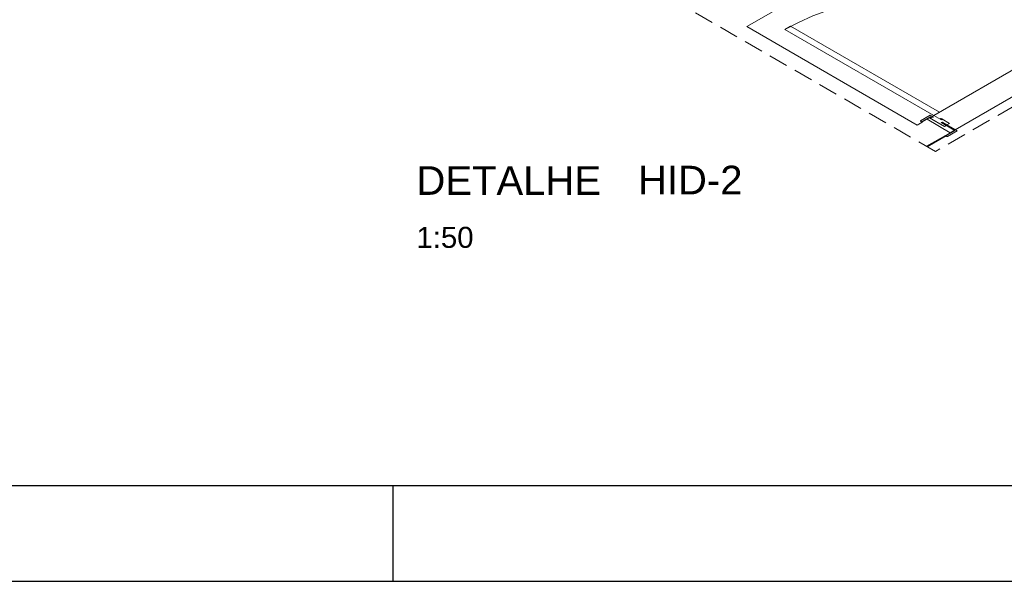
# Model space of a CAD drawing. Header units: millimetres. Extents: x 567 to 934, y -1 to 364.
# Tile 747 of 1056: x 742 to 752, y 121 to 127. Entities that reach past the tile are written whole.
import ezdxf

# ---------------------------------------------------------------- set-up
doc = ezdxf.new("R2010")
doc.units = ezdxf.units.MM
doc.header["$MEASUREMENT"] = 0
doc.linetypes.add('JIS_02_2.0', pattern=[0.3, 0.2, -0.1])
doc.linetypes.add('NULL', pattern=[0])
doc.layers.get('0').update_dxf_attribs({"lineweight": 18})
doc.layers.add('ARQ FINA', color=8, linetype='Continuous')
doc.layers.add('FOLHA_PADRÃO', color=7, linetype='Continuous')
doc.layers.add('DI-Área do detalhe', color=10, linetype='JIS_02_2.0', lineweight=0)
doc.layers.add('Textos', color=7, linetype='Continuous', lineweight=9)
doc.styles.add('Arial', font='arial.ttf')
doc.styles.add('ArialBlack', font='txt')

# ---------------------------------------------------------------- blocks, each defined once
blk = doc.blocks.new('A1EST. 1500')
at = {"layer": 'FOLHA_PADRÃO', "color": 1, "linetype": 'Continuous'}
for p, q in [((23.5, 0), (23.5, 1)), ((0, 0), (150.008, 0))]:
    blk.add_line(p, q, dxfattribs=at)
at = {"layer": 'FOLHA_PADRÃO', "color": 6, "linetype": 'Continuous'}
blk.add_lwpolyline([(149, 58.4), (149, 1), (1, 1), (1, 58.4), (149, 58.4)], dxfattribs=at)

msp = doc.modelspace()

# ---------------------------------------------------------------- linework, layer by layer
at = {"layer": 'ARQ FINA', "lineweight": 5}
for p, q in [((749.458, 126.953), (752.142, 128.503)), ((751.242, 125.923), (749.458, 126.953)), ((749.917, 126.958), (749.856, 126.923)), ((749.856, 126.923), (751.415, 126.023)), ((751.475, 126.058), (749.917, 126.958)), ((751.415, 126.023), (752.974, 126.923)), ((753.233, 126.793), (751.641, 125.874)), ((751.415, 126.023), (751.475, 126.058)), ((751.378, 126.026), (751.277, 125.968)), ((751.277, 125.964), (751.294, 125.954)), ((751.294, 125.954), (751.296, 125.955)), ((751.346, 125.983), (751.296, 125.955)), ((751.296, 125.955), (751.298, 125.963)), ((751.298, 125.963), (751.377, 126.008)), ((751.346, 125.983), (751.371, 125.998)), ((751.588, 125.843), (751.346, 125.983)), ((751.383, 126.005), (751.371, 125.998)), ((751.371, 125.998), (751.527, 125.908)), ((751.377, 126.008), (751.383, 126.005)), ((751.397, 125.997), (751.377, 126.008)), ((751.398, 126.014), (751.378, 126.026)), ((751.412, 126.006), (751.397, 125.997)), ((751.415, 126.023), (751.398, 126.014)), ((751.412, 126.006), (751.398, 126.014)), ((751.488, 125.981), (751.415, 126.023)), ((751.482, 125.985), (751.488, 125.981)), ((751.5, 125.987), (751.488, 125.981)), ((751.488, 125.981), (751.492, 125.983)), ((751.492, 125.983), (751.499, 125.979)), ((751.5, 125.987), (751.493, 125.991)), ((751.496, 125.985), (751.5, 125.987)), ((751.503, 125.981), (751.496, 125.985)), ((751.499, 125.979), (751.503, 125.981)), ((751.582, 125.94), (751.5, 125.987)), ((751.294, 125.954), (751.242, 125.923)), ((751.502, 125.954), (751.492, 125.948)), ((751.492, 125.948), (751.636, 125.865)), ((751.499, 125.944), (751.509, 125.95)), ((751.544, 125.918), (751.499, 125.944)), ((751.662, 125.862), (751.502, 125.954)), ((751.509, 125.95), (751.554, 125.924)), ((751.527, 125.908), (751.544, 125.918)), ((751.636, 125.865), (751.552, 125.816)), ((751.554, 125.924), (751.582, 125.94)), ((751.561, 125.804), (751.662, 125.862)), ((751.631, 125.868), (751.588, 125.843)), ((751.34, 125.7), (751.537, 125.814)), ((751.348, 125.695), (751.546, 125.809)), ((751.539, 125.815), (751.537, 125.814)), ((751.537, 125.814), (751.554, 125.804)), ((751.539, 125.815), (751.588, 125.843)), ((751.552, 125.816), (751.539, 125.815)), ((751.571, 125.833), (751.576, 125.83))]:
    msp.add_line(p, q, dxfattribs=at)
for points in [[(752.974, 126.923), (752.832, 126.998), (752.679, 127.066), (752.517, 127.126), (752.346, 127.177), (752.169, 127.219), (751.985, 127.253), (751.798, 127.277), (751.607, 127.291), (751.415, 127.296), (751.223, 127.291), (751.032, 127.277), (750.844, 127.253), (750.661, 127.219), (750.483, 127.177), (750.313, 127.126), (750.15, 127.066), (749.998, 126.998), (749.856, 126.923)], [(751.277, 125.968), (751.277, 125.968), (751.277, 125.967), (751.276, 125.967), (751.276, 125.967), (751.276, 125.967), (751.276, 125.967), (751.276, 125.966), (751.276, 125.966), (751.276, 125.966), (751.276, 125.966), (751.276, 125.965), (751.276, 125.965), (751.276, 125.965), (751.276, 125.965), (751.276, 125.964), (751.277, 125.964), (751.277, 125.964), (751.277, 125.964)], [(751.493, 125.991), (751.491, 125.991), (751.49, 125.99), (751.488, 125.99), (751.486, 125.989), (751.485, 125.988), (751.484, 125.988), (751.483, 125.987), (751.482, 125.986), (751.482, 125.985)], [(751.554, 125.804), (751.555, 125.804), (751.556, 125.803), (751.556, 125.803), (751.557, 125.803), (751.558, 125.803), (751.559, 125.803), (751.56, 125.803), (751.561, 125.804), (751.561, 125.804)]]:
    msp.add_lwpolyline(points, dxfattribs=at)
at = {"layer": 'DI-Área do detalhe'}
msp.add_lwpolyline([(744.641, 129.568), (750.923, 133.195), (757.715, 129.273), (751.433, 125.646), (744.641, 129.568)], dxfattribs=at)

# ---------------------------------------------------------------- block references
msp.add_blockref('A1EST. 1500', (722.257, 121.146))

# ---------------------------------------------------------------- texts
at = {"layer": 'Textos', "linetype": 'NULL', "attachment_point": 7, "line_spacing_factor": 0.6}
for s, insert, char_height, width, style in [('DETALHE', (746, 125.192), 0.3, 4.38075, 'ArialBlack'), ('HID-2', (748.319, 125.197), 0.3, 2.51665, 'ArialBlack'), ('1:50', (746, 124.634), 0.22, 1.19591, 'Arial')]:
    msp.add_mtext(s, dxfattribs=dict(at, insert=insert, char_height=char_height, width=width, style=style))

doc.saveas('drawing.dxf')
